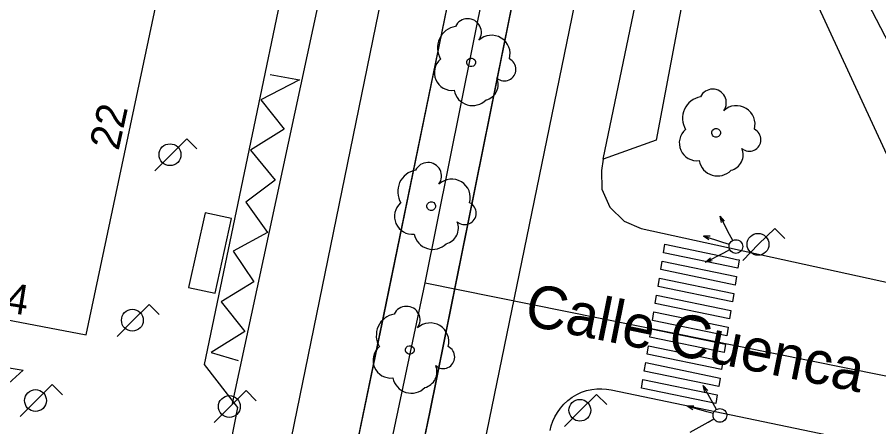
# Model space of a CAD drawing. Extents: x 282771 to 285132, y 4823109 to 4825496.
# Drawn here: x 285002.4 to 285052.7, y 4823565.5 to 4823589.4 of the extents above; entities that cross this region are included whole.
import ezdxf

# ---------------------------------------------------------------- set-up
doc = ezdxf.new("R2010")
doc.units = 0
for name, color, linetype in [('ACERA-BORDILLO', 7, 'Continuous'), ('ARBOL', 7, 'Continuous'), ('BORDILLO', 7, 'Continuous'), ('CALLE-EJE', 7, 'Continuous'), ('CALLE-TEXTO', 7, 'Continuous'), ('CARGA_DESCARGA', 7, 'Continuous'), ('EDIFICIO', 7, 'Continuous'), ('FAROLA', 7, 'Continuous'), ('MARQUESINA-BUS', 7, 'Continuous'), ('MEDIANERA', 7, 'Continuous'), ('NUM-PORTAL', 7, 'Continuous'), ('PASO-PEATONES', 7, 'Continuous'), ('SEMAFORO', 7, 'Continuous'), ('SENAL-VIARIA', 7, 'Continuous'), ('ZONA-VERDE', 7, 'Continuous')]:
    doc.layers.add(name, color=color, linetype=linetype)

msp = doc.modelspace()

# ---------------------------------------------------------------- linework, layer by layer
at = {"layer": 'ACERA-BORDILLO'}
for points in [[(285130.1, 4823655.134), (285049.745, 4823635.675), (285049.355, 4823635.495), (285048.995, 4823635.275), (285048.655, 4823635.035), (285048.335, 4823634.745), (285048.055, 4823634.435), (285047.795, 4823634.105), (285047.575, 4823633.745), (285047.395, 4823633.365), (285047.255, 4823632.965), (285047.145, 4823632.555), (285047.085, 4823632.145), (285046.055, 4823627.285), (285047.895, 4823625.795), (285039.684, 4823582.233), (285036.594, 4823581.132), (285036.492, 4823580.464), (285036.526, 4823579.383), (285036.986, 4823578.315), (285037.819, 4823577.502), (285038.816, 4823577.084), (285057.224, 4823573.049)], [(284936.95, 4823608.25), (285015.358, 4823627.649), (285017.131, 4823627.763), (285018.947, 4823627.188), (285020.417, 4823625.976), (285021.286, 4823624.427), (285023.795, 4823617.154), (285023.995, 4823616.504), (285024.175, 4823615.844), (285024.315, 4823615.184), (285024.425, 4823614.514), (285024.495, 4823613.844), (285024.525, 4823613.164), (285024.525, 4823612.484), (285024.485, 4823611.804), (285024.415, 4823611.134), (285024.305, 4823610.464), (285024.165, 4823609.804), (285023.115, 4823604.924), (285020.875, 4823605.454), (285013.294, 4823569.134), (285015.239, 4823566.617), (285014.275, 4823561.654)], [(285033.499, 4823565.275), (285033.562, 4823565.54), (285033.652, 4823565.808), (285033.771, 4823566.073), (285033.919, 4823566.331), (285034.095, 4823566.579), (285034.3, 4823566.812), (285034.529, 4823567.024), (285034.781, 4823567.212), (285035.052, 4823567.372), (285035.336, 4823567.503), (285035.628, 4823567.603), (285035.925, 4823567.671), (285036.221, 4823567.708), (285036.511, 4823567.716), (285036.792, 4823567.697), (285037.061, 4823567.653), (285050.618, 4823564.817)]]:
    msp.add_lwpolyline(points, dxfattribs=at)
at = {"layer": 'ARBOL'}
for centre, major_axis, start_param, end_param in [((285028.686, 4823588.541), (0.448, 0.659), 4.683522, 8.000146), ((285028.195, 4823587.636), (0.715, 1.053), 0.775211, 2.708452), ((285030.074, 4823587.283), (0.61, 0.898), 5.032449, 7.632526), ((285027.772, 4823586.187), (-0.583, -0.859), 4.451041, 6.99472), ((285030.831, 4823586.379), (-0.377, -0.556), 6.163112, 9.579346), ((285029.531, 4823585.502), (0.525, 0.774), 3.979046, 5.716232), ((285028.969, 4823585.358), (-0.616, -0.907), 5.494565, 7.678396), ((285042.992, 4823584.428), (0.447, 0.659), 4.683276, 7.999901), ((285042.501, 4823583.523), (0.714, 1.053), 0.774965, 2.708206), ((285044.38, 4823583.17), (0.609, 0.898), 5.032203, 7.632281), ((285042.078, 4823582.074), (-0.583, -0.859), 4.450795, 6.994474), ((285045.138, 4823582.266), (-0.377, -0.556), 6.162866, 9.5791), ((285043.837, 4823581.389), (0.525, 0.774), 3.978801, 5.715986), ((285026.361, 4823580.136), (0.448, 0.659), 4.683903, 8.000528), ((285043.275, 4823581.245), (-0.616, -0.908), 5.494319, 7.67815), ((285025.87, 4823579.231), (0.715, 1.053), 0.775592, 2.708833), ((285027.75, 4823578.878), (0.61, 0.898), 5.03283, 7.632908), ((285025.447, 4823577.782), (-0.584, -0.859), 4.451422, 6.995101), ((285028.507, 4823577.974), (-0.378, -0.556), 6.163493, 9.579727), ((285027.207, 4823577.097), (0.526, 0.774), 3.979428, 5.716613), ((285026.644, 4823576.953), (-0.616, -0.907), 5.494946, 7.678777), ((285025.109, 4823571.731), (0.448, 0.659), 4.684255, 8.000879), ((285024.618, 4823570.826), (0.715, 1.052), 0.775944, 2.709185), ((285026.498, 4823570.473), (0.61, 0.898), 5.033182, 7.633259), ((285024.195, 4823569.377), (-0.584, -0.859), 4.451774, 6.995453), ((285027.255, 4823569.569), (-0.378, -0.556), 6.163845, 9.580079), ((285025.955, 4823568.692), (0.526, 0.774), 3.97978, 5.716965), ((285025.392, 4823568.548), (-0.617, -0.907), 5.495298, 7.679129)]:
    msp.add_ellipse(centre, major_axis=major_axis, ratio=0.999979, start_param=start_param, end_param=end_param, dxfattribs=at)
for centre in [(285028.882, 4823586.787), (285043.188, 4823582.674), (285026.557, 4823578.382), (285025.305, 4823569.977)]:
    msp.add_ellipse(centre, major_axis=(-0.143, -0.211), ratio=0.999979, dxfattribs=at)
at = {"layer": 'BORDILLO'}
msp.add_lwpolyline([(285006.29, 4823468.331), (285026.464, 4823566.344), (285039.245, 4823629.615), (285039.175, 4823630.025), (285039.015, 4823630.425), (285038.765, 4823630.775), (285038.455, 4823631.055), (285038.085, 4823631.265), (285037.675, 4823631.385), (285037.255, 4823631.415), (285036.835, 4823631.355), (285036.445, 4823631.195), (285036.085, 4823630.965), (285035.805, 4823630.655), (285023.794, 4823572.054), (285002.42, 4823469.221)], dxfattribs=at)
at = {"layer": 'CALLE-EJE'}
for points in [[(285026.195, 4823573.894), (285038.755, 4823636.395)], [(285020.684, 4823547.844), (285026.195, 4823573.894)], [(285026.195, 4823573.894), (285054.835, 4823568.107)]]:
    msp.add_lwpolyline(points, dxfattribs=at)
at = {"layer": 'CARGA_DESCARGA'}
msp.add_lwpolyline([(285017.155, 4823586.08), (285018.864, 4823585.769), (285016.595, 4823584.588), (285017.963, 4823582.877), (285016.005, 4823581.664), (285017.434, 4823579.892), (285015.725, 4823578.617), (285016.999, 4823576.844), (285014.979, 4823575.756), (285016.191, 4823573.952), (285014.282, 4823572.789), (285015.668, 4823571.048), (285013.696, 4823569.822), (285015.277, 4823569.36)], dxfattribs=at)
at = {"layer": 'EDIFICIO'}
for points in [[(285130.1, 4823652.71), (285118.085, 4823649.726), (285104.515, 4823646.356), (285091.135, 4823643.035), (285082.165, 4823640.805), (285073.635, 4823638.685), (285065.565, 4823636.685), (285063.125, 4823635.655), (285057.915, 4823614.415), (285054.205, 4823614.905), (285049.055, 4823590.274), (285056.395, 4823574.384), (285067.815, 4823577.835), (285080.375, 4823581.685)], [(284931.775, 4823599.563), (284934.274, 4823591.613), (284936.904, 4823583.223), (284940.274, 4823572.513), (284943.604, 4823561.953), (284959.434, 4823559.973), (284982.774, 4823557.273), (284989.714, 4823556.383), (284992.614, 4823557.964), (284995.784, 4823572.894), (285006.404, 4823570.864), (285010.955, 4823592.404), (285015.655, 4823614.624), (285013.255, 4823620.074), (284977.575, 4823611.094), (284970.045, 4823609.194), (284957.705, 4823606.084), (284946.965, 4823603.384), (284939.315, 4823601.463), (284931.775, 4823599.563)]]:
    msp.add_lwpolyline(points, dxfattribs=at)
at = {"layer": 'FAROLA'}
for p, q in [((285012.28, 4823582.319), (285011.34, 4823581.389)), ((285012.87, 4823581.729), (285012.28, 4823582.319)), ((285011.34, 4823581.389), (285010.41, 4823580.449)), ((285046.615, 4823577.084), (285045.675, 4823576.154)), ((285047.205, 4823576.494), (285046.615, 4823577.084)), ((285045.675, 4823576.154), (285044.745, 4823575.214)), ((285010.082, 4823572.645), (285009.142, 4823571.715)), ((285010.672, 4823572.055), (285010.082, 4823572.645)), ((285009.142, 4823571.715), (285008.212, 4823570.775)), ((285004.424, 4823567.954), (285003.484, 4823567.024)), ((285005.014, 4823567.364), (285004.424, 4823567.954)), ((285015.744, 4823567.604), (285014.804, 4823566.674)), ((285016.334, 4823567.014), (285015.744, 4823567.604)), ((285036.214, 4823567.384), (285035.274, 4823566.454)), ((285036.804, 4823566.794), (285036.214, 4823567.384)), ((285003.484, 4823567.024), (285002.554, 4823566.084)), ((285014.804, 4823566.674), (285013.874, 4823565.734)), ((285035.274, 4823566.454), (285034.344, 4823565.514))]:
    msp.add_line(p, q, dxfattribs=at)
for centre in [(285011.3, 4823581.389), (285009.102, 4823571.715)]:
    msp.add_circle(centre, 0.638, dxfattribs=at)
for centre, major_axis in [((285045.635, 4823576.154), (0.358, 0.528)), ((285003.444, 4823567.024), (0.359, 0.527)), ((285014.764, 4823566.674), (0.359, 0.527)), ((285035.234, 4823566.454), (0.358, 0.527))]:
    msp.add_ellipse(centre, major_axis=major_axis, ratio=0.999979, dxfattribs=at)
at = {"layer": 'MARQUESINA-BUS'}
msp.add_lwpolyline([(285013.344, 4823578.001), (285012.377, 4823573.635), (285013.934, 4823573.291), (285014.9, 4823577.656), (285013.344, 4823578.001)], dxfattribs=at)
at = {"layer": 'MEDIANERA'}
msp.add_lwpolyline([(285066.835, 4823581.305), (285058.305, 4823578.244), (285051.825, 4823590.724), (285055.935, 4823611.535), (285058.795, 4823610.885)], dxfattribs=at)
at = {"layer": 'PASO-PEATONES'}
for points in [[(285040.118, 4823575.66), (285040.198, 4823576.154), (285043.818, 4823575.405), (285044.372, 4823575.269), (285044.537, 4823575.238), (285044.46, 4823574.761)], [(285039.958, 4823574.672), (285040.038, 4823575.166), (285044.38, 4823574.267), (285044.3, 4823573.773)], [(285039.798, 4823573.684), (285039.878, 4823574.178), (285044.22, 4823573.279), (285044.14, 4823572.785)], [(285039.638, 4823572.696), (285039.718, 4823573.19), (285044.06, 4823572.291), (285043.98, 4823571.797)], [(285039.478, 4823571.708), (285039.558, 4823572.202), (285043.9, 4823571.303), (285043.82, 4823570.809)], [(285039.318, 4823570.72), (285039.398, 4823571.214), (285043.74, 4823570.315), (285043.66, 4823569.821)], [(285039.158, 4823569.732), (285039.238, 4823570.226), (285043.58, 4823569.327), (285043.5, 4823568.833)], [(285038.998, 4823568.744), (285039.078, 4823569.238), (285043.42, 4823568.339), (285043.34, 4823567.845)], [(285038.838, 4823567.755), (285038.918, 4823568.25), (285043.26, 4823567.35), (285043.18, 4823566.856)]]:
    msp.add_lwpolyline(points, close=True, dxfattribs=at)
at = {"layer": 'SEMAFORO'}
for p, q in [((285043.977, 4823576.735), (285043.427, 4823577.801)), ((285043.512, 4823577.418), (285043.427, 4823577.801)), ((285043.69, 4823577.509), (285043.427, 4823577.801)), ((285043.59, 4823576.265), (285042.445, 4823576.63)), ((285042.774, 4823576.406), (285042.445, 4823576.63)), ((285042.843, 4823576.622), (285042.445, 4823576.63)), ((285044.161, 4823576.38), (285043.977, 4823576.735)), ((285043.967, 4823576.145), (285043.59, 4823576.265)), ((285042.568, 4823575.106), (285043.634, 4823575.657)), ((285043.634, 4823575.657), (285043.989, 4823575.841)), ((285042.568, 4823575.106), (285042.859, 4823575.37)), ((285042.951, 4823575.192), (285042.568, 4823575.106)), ((285043.02, 4823566.85), (285042.429, 4823567.894)), ((285042.529, 4823567.515), (285042.429, 4823567.894)), ((285042.703, 4823567.613), (285042.429, 4823567.894)), ((285043.217, 4823566.502), (285043.02, 4823566.85)), ((285041.891, 4823566.693), (285041.493, 4823566.686)), ((285042.651, 4823566.365), (285041.493, 4823566.686)), ((285041.831, 4823566.475), (285041.493, 4823566.686)), ((285043.033, 4823566.26), (285042.651, 4823566.365)), ((285042.718, 4823565.76), (285043.066, 4823565.957)), ((285041.674, 4823565.169), (285042.718, 4823565.76))]:
    msp.add_line(p, q, dxfattribs=at)
for centre in [(285044.345, 4823576.024), (285043.414, 4823566.154)]:
    msp.add_ellipse(centre, major_axis=(0.225, 0.331), ratio=0.999979, dxfattribs=at)
at = {"layer": 'SENAL-VIARIA'}
for p, q in [((285036.594, 4823581.132), (285045.909, 4823625.829)), ((285023.115, 4823604.924), (285014.92, 4823566.85))]:
    msp.add_line(p, q, dxfattribs=at)
for points in [[(285041.906, 4823624.283), (285039.73, 4823613.616), (285029.654, 4823564.485), (285018.029, 4823508.09)], [(285030.344, 4823623.341), (285018.708, 4823566.454), (285007.414, 4823511.243)]]:
    msp.add_lwpolyline(points, dxfattribs=at)
at = {"layer": 'ZONA-VERDE'}
for p, q in [((285038.475, 4823625.805), (285026.464, 4823566.344)), ((285023.794, 4823572.054), (285034.561, 4823624.583)), ((285002.42, 4823469.221), (285023.794, 4823572.054)), ((284997.284, 4823569.714), (285002.724, 4823568.804)), ((285002.724, 4823568.804), (285001.864, 4823568.024)), ((285026.464, 4823566.344), (285006.29, 4823468.331))]:
    msp.add_line(p, q, dxfattribs=at)

# ---------------------------------------------------------------- texts
at = {"layer": 'CALLE-TEXTO'}
msp.add_text('Calle Cuenca', height=2.5, rotation=348.5771, dxfattribs=at).set_placement((285031.904, 4823571.465))
at = {"layer": 'NUM-PORTAL'}
for s, rotation, p in [('22', 77.6796, (285008.293, 4823581.584)), ('24', 350.9285, (285000.331, 4823572.406))]:
    msp.add_text(s, height=1.75, rotation=rotation, dxfattribs=at).set_placement(p)

doc.saveas('drawing.dxf')
